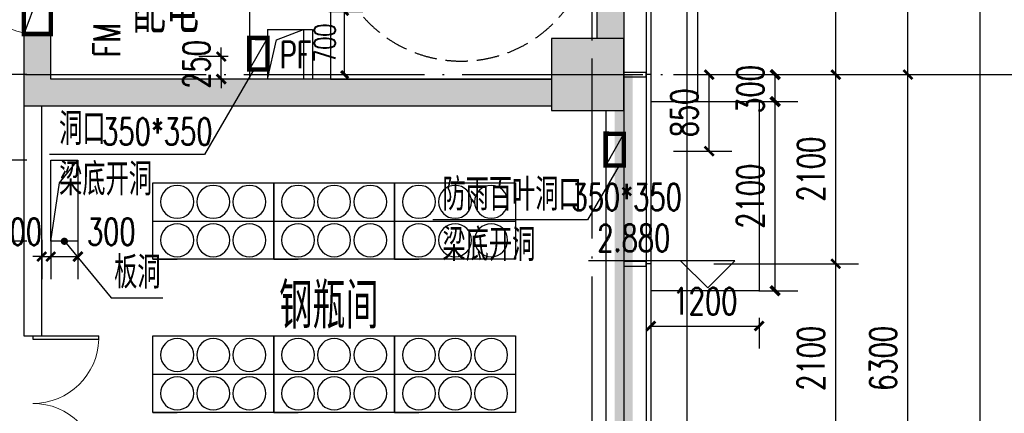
# Model space of a CAD drawing. Extents: x 797781 to 1255204, y 21234 to 1024248.
# Tile 269 of 656: x 982563 to 993476, y 274762 to 279132. Entities that reach past the tile are written whole.
import ezdxf

# ---------------------------------------------------------------- set-up
doc = ezdxf.new("R2010")
doc.units = 0
doc.header["$LTSCALE"] = 1000
doc.header["$MEASUREMENT"] = 0
for name, pattern in [('230303生产综合楼-平面图_t8$0$DASH', [0.35, 0.25, -0.1]), ('230303生产综合楼-平面图_t8$0$DOTE', [2.42, 2, -0.2, 0.02, -0.2]), ('__DASH', [0.35, 0.25, -0.1])]:
    doc.linetypes.add(name, pattern=pattern)
for name, color, linetype in [('230303生产综合楼-平面图_t8$0$3T_WOOD', 21, 'Continuous'), ('230303生产综合楼-平面图_t8$0$AXIS', 3, 'Continuous'), ('230303生产综合楼-平面图_t8$0$A气体灭火瓶组', 4, 'Continuous'), ('230303生产综合楼-平面图_t8$0$COLUMN', 40, 'Continuous'), ('230303生产综合楼-平面图_t8$0$CURTWALL', 4, 'Continuous'), ('230303生产综合楼-平面图_t8$0$DIM_ELEV', 3, 'Continuous'), ('230303生产综合楼-平面图_t8$0$DIM_LEAD', 3, 'Continuous'), ('230303生产综合楼-平面图_t8$0$DIM_SYMB', 3, 'Continuous'), ('230303生产综合楼-平面图_t8$0$DOOR_FIRE', 4, 'Continuous'), ('230303生产综合楼-平面图_t8$0$DOOR_FIRE_TEXT', 7, 'Continuous'), ('230303生产综合楼-平面图_t8$0$DOTE', 1, '230303生产综合楼-平面图_t8$0$DOTE'), ('230303生产综合楼-平面图_t8$0$H-楼板留洞', 6, 'Continuous'), ('230303生产综合楼-平面图_t8$0$PUB_DIM', 3, 'Continuous'), ('230303生产综合楼-平面图_t8$0$PUB_HATCH', 8, 'Continuous'), ('230303生产综合楼-平面图_t8$0$PUB_TEXT', 7, 'Continuous'), ('230303生产综合楼-平面图_t8$0$STAIR', 2, 'Continuous'), ('230303生产综合楼-平面图_t8$0$WALL', 40, 'Continuous'), ('230303生产综合楼-平面图_t8$0$条件', 7, 'Continuous'), ('230303生产综合楼-平面图_t8$0$板洞', 6, 'Continuous'), ('230303生产综合楼-平面图_t8$0$看线', 115, 'Continuous'), ('230303生产综合楼-平面图_t8$0$轮廓', 2, 'Continuous'), ('230303生产综合楼-平面图_t8$0$通风', 7, 'Continuous'), ('DOOR_FIRE', 4, 'Continuous'), ('PUB_DIM', 3, 'Continuous'), ('PUB_HATCH', 8, 'Continuous'), ('电气洞口', 6, 'Continuous')]:
    doc.layers.add(name, color=color, linetype=linetype)
doc.styles.add('230303生产综合楼-平面图_t8$0$_TCH_DIM', font='SIMPLEX', dxfattribs={"bigfont": 'GBCBIG'})
doc.styles.add('230303生产综合楼-平面图_T8$0$_TCH_DIM_T3', font='SIMPLEX', dxfattribs={"width": 0.705882, "bigfont": 'GBCBIG'})
doc.styles.add('230303生产综合楼-平面图_t8$0$_TCH_WINDOW', font='SIMPLEX', dxfattribs={"height": 3.5, "bigfont": 'GBCBIG'})
doc.styles.add('_TCH_DIM_T3', font='SIMPLEX', dxfattribs={"width": 0.705882, "bigfont": 'GBCBIG'})
doc.dimstyles.new('230303生产综合楼-平面图_T8$0$_TCH_ARCH&&100', dxfattribs={"dimtxt": 297.5, "dimasz": 100, "dimexe": 250, "dimexo": 300, "dimgap": 126.25, "dimtad": 1, "dimdec": 0, "dimzin": 0, "dimdsep": 46, "dimtxsty": '230303生产综合楼-平面图_T8$0$_TCH_DIM_T3', "dimblk": '230303生产综合楼-平面图_t8$0$_ArchTick', "dimcen": 0.09, "dimclrt": 7, "dimazin": 2, "dimtfac": 1, "dimtdec": 0, "dimtix": 1, "dimtmove": 2, "dimatfit": 3, "dimfxl": 1, "dimtolj": 1, "dimtzin": 0, "dimarcsym": 0})
doc.dimstyles.new('_TCH_ARCH&&100', dxfattribs={"dimtxt": 297.5, "dimasz": 100, "dimexe": 250, "dimexo": 300, "dimgap": 126.25, "dimtad": 1, "dimdec": 0, "dimzin": 0, "dimdsep": 46, "dimtxsty": '_TCH_DIM_T3', "dimblk": 'ARCHTICK', "dimcen": 0.09, "dimclrt": 7, "dimazin": 2, "dimtfac": 1, "dimtdec": 0, "dimtix": 1, "dimtmove": 2, "dimatfit": 3, "dimfxl": 1, "dimtolj": 1, "dimtzin": 0, "dimarcsym": 0})
doc.dimstyles.new('_TCH_ARCH&&80', dxfattribs={"dimtxt": 238, "dimasz": 80, "dimexe": 200, "dimexo": 240, "dimgap": 101, "dimtad": 1, "dimdec": 0, "dimzin": 0, "dimdsep": 46, "dimtxsty": '_TCH_DIM_T3', "dimblk": 'ARCHTICK', "dimcen": 0.09, "dimclrt": 7, "dimazin": 2, "dimtfac": 1, "dimtdec": 0, "dimtix": 1, "dimtmove": 2, "dimatfit": 3, "dimfxl": 1, "dimtolj": 1, "dimtzin": 0, "dimarcsym": 0})

# ---------------------------------------------------------------- blocks, each defined once
blk = doc.blocks.new('AQ2')
at = {"color": 6, "linetype": '__DASH', "ltscale": 4, "const_width": 200}
blk.add_lwpolyline([(1125985, 272623), (1125985, 263323), (1058451, 263323), (1032885, 265974), (1032885, 272623)], dxfattribs=at)
blk = doc.blocks.new('230303生产综合楼-平面图_t8$0$气灭瓶组')
at = {"layer": '230303生产综合楼-平面图_t8$0$A气体灭火瓶组', "color": 0}
for p, q in [((1340, -425), (0, -425)), ((1340, -850), (1340, -425)), ((1340, -850), (1070, -850))]:
    blk.add_line(p, q, dxfattribs=at)
blk.add_lwpolyline([(1340, 0), (0, 0), (0, -850), (1340, -850)], close=True, dxfattribs=at)
for centre in [(270, -212), (670, -212), (1070, -212), (270, -638), (670, -638), (1070, -638)]:
    blk.add_circle(centre, 183, dxfattribs=at)
blk = doc.blocks.new('_ArchTick')
at = {"color": 0, "linetype": 'ByBlock', "const_width": 0.4}
blk.add_lwpolyline([(-0.5, -0.5), (0.5, 0.5)], dxfattribs=at)
blk = doc.blocks.new('*D6700')
at = {"layer": 'Defpoints', "color": 0, "transparency": 16777216}
for p in [(818003, 276184), (818419, 276184), (818003, 275484)]:
    blk.add_point(p, dxfattribs=at)
at = {"layer": 'PUB_DIM', "color": 0, "lineweight": -2, "transparency": 16777216}
for p, q in [((818243, 276184), (818619, 276184)), ((818419, 275484), (818419, 276184)), ((818243, 275484), (818619, 275484))]:
    blk.add_line(p, q, dxfattribs=at)
at = {"layer": 'PUB_DIM', "color": 0, "lineweight": -2, "transparency": 16777216, "xscale": 80, "yscale": 80, "zscale": 80}
for p, rotation in [((818419, 276184), 90), ((818419, 275484), 270)]:
    blk.add_blockref('_ArchTick', p, dxfattribs=dict(at, rotation=rotation))
at = {"layer": 'PUB_DIM', "color": 7, "transparency": 16777216, "insert": (818199, 275834), "char_height": 238, "attachment_point": 5, "rotation": 90, "style": '_TCH_DIM_T3'}
blk.add_mtext('\\A1;700', dxfattribs=at)
blk = doc.blocks.new('*D6705')
at = {"layer": 'Defpoints', "color": 0, "transparency": 16777216}
for p in [(814465, 276334), (815163, 276334), (815163, 275484)]:
    blk.add_point(p, dxfattribs=at)
at = {"layer": 'PUB_DIM', "color": 0, "lineweight": -2, "transparency": 16777216}
for p, q in [((814863, 276334), (814215, 276334)), ((814465, 275484), (814465, 276334)), ((814863, 275484), (814215, 275484))]:
    blk.add_line(p, q, dxfattribs=at)
at = {"layer": 'PUB_DIM', "color": 0, "lineweight": -2, "transparency": 16777216, "xscale": 100, "yscale": 100, "zscale": 100}
for p, rotation in [((814465, 276334), 90), ((814465, 275484), 270)]:
    blk.add_blockref('_ArchTick', p, dxfattribs=dict(at, rotation=rotation))
at = {"layer": 'PUB_DIM', "color": 7, "transparency": 16777216, "insert": (814190, 275909), "char_height": 297.5, "attachment_point": 5, "rotation": 90, "style": '_TCH_DIM_T3'}
blk.add_mtext('\\A1;850', dxfattribs=at)
blk = doc.blocks.new('230303生产综合楼-平面图_t8$0$_ArchTick')
at = {"color": 0, "linetype": 'ByBlock', "const_width": 0.3}
blk.add_lwpolyline([(-0.5, -0.5), (0.5, 0.5)], dxfattribs=at)
blk = doc.blocks.new('*D6440')
at = {"layer": '230303生产综合楼-平面图_t8$0$PUB_DIM', "color": 0, "lineweight": -2, "transparency": 16777216}
for p, q in [((598963, 80344), (599609, 80344)), ((599359, 79494), (599359, 80344)), ((598963, 79494), (599609, 79494))]:
    blk.add_line(p, q, dxfattribs=at)
at = {"layer": 'Defpoints', "color": 0, "transparency": 16777216}
for p in [(598663, 80344), (599359, 80344), (598663, 79494)]:
    blk.add_point(p, dxfattribs=at)
at = {"layer": '230303生产综合楼-平面图_t8$0$PUB_DIM', "color": 0, "lineweight": -2, "transparency": 16777216, "xscale": 100, "yscale": 100, "zscale": 100}
for p, rotation in [((599359, 80344), 90), ((599359, 79494), 270)]:
    blk.add_blockref('230303生产综合楼-平面图_t8$0$_ArchTick', p, dxfattribs=dict(at, rotation=rotation))
at = {"layer": '230303生产综合楼-平面图_t8$0$PUB_DIM', "color": 7, "transparency": 16777216, "insert": (599084, 79919), "char_height": 297.5, "attachment_point": 5, "rotation": 90, "style": '230303生产综合楼-平面图_T8$0$_TCH_DIM_T3'}
blk.add_mtext('\\A1;850', dxfattribs=at)
blk = doc.blocks.new('*D6441')
at = {"layer": '230303生产综合楼-平面图_t8$0$PUB_DIM', "color": 0, "lineweight": -2, "transparency": 16777216}
for p, q in [((594026, 80544), (593701, 80544)), ((593951, 80544), (593951, 80644)), ((593951, 80294), (593951, 80544)), ((594026, 80294), (593701, 80294)), ((593951, 80294), (593951, 80194))]:
    blk.add_line(p, q, dxfattribs=at)
at = {"layer": 'Defpoints', "color": 0, "transparency": 16777216}
for p in [(593951, 80544), (594326, 80544), (594326, 80294)]:
    blk.add_point(p, dxfattribs=at)
at = {"layer": '230303生产综合楼-平面图_t8$0$PUB_DIM', "color": 0, "lineweight": -2, "transparency": 16777216, "xscale": 100, "yscale": 100, "zscale": 100}
for p, rotation in [((593951, 80544), 270), ((593951, 80294), 90)]:
    blk.add_blockref('230303生产综合楼-平面图_t8$0$_ArchTick', p, dxfattribs=dict(at, rotation=rotation))
at = {"layer": '230303生产综合楼-平面图_t8$0$PUB_DIM', "color": 7, "transparency": 16777216, "insert": (593676, 80457), "char_height": 297.5, "attachment_point": 5, "rotation": 90, "style": '230303生产综合楼-平面图_T8$0$_TCH_DIM_T3'}
blk.add_mtext('\\A1;250', dxfattribs=at)
blk = doc.blocks.new('*D6297')
at = {"layer": '230303生产综合楼-平面图_t8$0$PUB_DIM', "color": 0, "lineweight": -2, "transparency": 16777216}
for p, q in [((1145640, 88724), (1144949, 88724)), ((1145199, 87824), (1145199, 88724)), ((1145640, 87824), (1144949, 87824))]:
    blk.add_line(p, q, dxfattribs=at)
at = {"layer": 'Defpoints', "color": 0, "transparency": 16777216}
for p in [(1145199, 88724), (1145940, 88724), (1145940, 87824)]:
    blk.add_point(p, dxfattribs=at)
at = {"layer": '230303生产综合楼-平面图_t8$0$PUB_DIM', "color": 0, "lineweight": -2, "transparency": 16777216, "xscale": 100, "yscale": 100, "zscale": 100}
for p, rotation in [((1145199, 88724), 90), ((1145199, 87824), 270)]:
    blk.add_blockref('230303生产综合楼-平面图_t8$0$_ArchTick', p, dxfattribs=dict(at, rotation=rotation))
at = {"layer": '230303生产综合楼-平面图_t8$0$PUB_DIM', "color": 7, "transparency": 16777216, "insert": (1144924, 88274), "char_height": 297.5, "attachment_point": 5, "rotation": 90, "style": '230303生产综合楼-平面图_T8$0$_TCH_DIM_T3'}
blk.add_mtext('\\A1;900', dxfattribs=at)
blk = doc.blocks.new('*D6298')
at = {"layer": '230303生产综合楼-平面图_t8$0$PUB_DIM', "color": 0, "lineweight": -2, "transparency": 16777216}
for p, q in [((1145640, 89674), (1144949, 89674)), ((1145199, 88724), (1145199, 89674)), ((1145640, 88724), (1144949, 88724))]:
    blk.add_line(p, q, dxfattribs=at)
at = {"layer": 'Defpoints', "color": 0, "transparency": 16777216}
for p in [(1145199, 89674), (1145940, 89674), (1145940, 88724)]:
    blk.add_point(p, dxfattribs=at)
at = {"layer": '230303生产综合楼-平面图_t8$0$PUB_DIM', "color": 0, "lineweight": -2, "transparency": 16777216, "xscale": 100, "yscale": 100, "zscale": 100}
for p, rotation in [((1145199, 89674), 90), ((1145199, 88724), 270)]:
    blk.add_blockref('230303生产综合楼-平面图_t8$0$_ArchTick', p, dxfattribs=dict(at, rotation=rotation))
at = {"layer": '230303生产综合楼-平面图_t8$0$PUB_DIM', "color": 7, "transparency": 16777216, "insert": (1144924, 89199), "char_height": 297.5, "attachment_point": 5, "rotation": 90, "style": '230303生产综合楼-平面图_T8$0$_TCH_DIM_T3'}
blk.add_mtext('\\A1;950', dxfattribs=at)
blk = doc.blocks.new('*D6299')
at = {"layer": '230303生产综合楼-平面图_t8$0$PUB_DIM', "color": 0, "lineweight": -2, "transparency": 16777216}
for p, q in [((1145907, 87842), (1145907, 87405)), ((1146207, 87842), (1146207, 87405)), ((1145907, 87655), (1146207, 87655))]:
    blk.add_line(p, q, dxfattribs=at)
at = {"layer": 'Defpoints', "color": 0, "transparency": 16777216}
for p in [(1145907, 88142), (1146207, 88142), (1146207, 87655)]:
    blk.add_point(p, dxfattribs=at)
at = {"layer": '230303生产综合楼-平面图_t8$0$PUB_DIM', "color": 0, "lineweight": -2, "transparency": 16777216, "xscale": 100, "yscale": 100, "zscale": 100, "rotation": 180}
blk.add_blockref('230303生产综合楼-平面图_t8$0$_ArchTick', (1145907, 87655), dxfattribs=at)
at = {"layer": '230303生产综合楼-平面图_t8$0$PUB_DIM', "color": 0, "lineweight": -2, "transparency": 16777216, "xscale": 100, "yscale": 100, "zscale": 100}
blk.add_blockref('230303生产综合楼-平面图_t8$0$_ArchTick', (1146207, 87655), dxfattribs=at)
at = {"layer": '230303生产综合楼-平面图_t8$0$PUB_DIM', "color": 7, "transparency": 16777216, "insert": (1146577, 87930), "char_height": 297.5, "attachment_point": 5, "style": '230303生产综合楼-平面图_T8$0$_TCH_DIM_T3'}
blk.add_mtext('\\A1;300', dxfattribs=at)
blk = doc.blocks.new('*D6300')
at = {"layer": '230303生产综合楼-平面图_t8$0$PUB_DIM', "color": 0, "lineweight": -2, "transparency": 16777216}
for p, q in [((1145807, 87842), (1145807, 87405)), ((1145907, 87842), (1145907, 87405)), ((1145807, 87655), (1145707, 87655)), ((1145807, 87655), (1145907, 87655)), ((1145907, 87655), (1146007, 87655))]:
    blk.add_line(p, q, dxfattribs=at)
at = {"layer": 'Defpoints', "color": 0, "transparency": 16777216}
for p in [(1145807, 88142), (1145907, 88142), (1145907, 87655)]:
    blk.add_point(p, dxfattribs=at)
at = {"layer": '230303生产综合楼-平面图_t8$0$PUB_DIM', "color": 0, "lineweight": -2, "transparency": 16777216, "xscale": 100, "yscale": 100, "zscale": 100}
blk.add_blockref('230303生产综合楼-平面图_t8$0$_ArchTick', (1145807, 87655), dxfattribs=at)
at = {"layer": '230303生产综合楼-平面图_t8$0$PUB_DIM', "color": 0, "lineweight": -2, "transparency": 16777216, "xscale": 100, "yscale": 100, "zscale": 100, "rotation": 180}
blk.add_blockref('230303生产综合楼-平面图_t8$0$_ArchTick', (1145907, 87655), dxfattribs=at)
at = {"layer": '230303生产综合楼-平面图_t8$0$PUB_DIM', "color": 7, "transparency": 16777216, "insert": (1145540, 87930), "char_height": 297.5, "attachment_point": 5, "style": '230303生产综合楼-平面图_T8$0$_TCH_DIM_T3'}
blk.add_mtext('\\A1;100', dxfattribs=at)
blk = doc.blocks.new('230303生产综合楼-平面图_t8$0$2WLGJ')
at = {"layer": '230303生产综合楼-平面图_t8$0$3T_WOOD'}
for points in [[(1116735, 78371), (1116735, 78321), (1116985, 78321), (1116985, 78371)], [(1116735, 76271), (1116735, 76221), (1116985, 76221), (1116985, 76271)]]:
    blk.add_lwpolyline(points, close=True, dxfattribs=at)
for points in [[(1117035, 78346), (1116985, 78346)], [(1117035, 76246), (1116985, 76246)]]:
    blk.add_lwpolyline(points, dxfattribs=at)
blk = doc.blocks.new('*D2646')
at = {"layer": '230303生产综合楼-平面图_t8$0$PUB_DIM', "color": 0, "lineweight": -2, "transparency": 16777216}
for p, q in [((989558, 275822), (989558, 275481)), ((990758, 275822), (990758, 275481)), ((989558, 275731), (990758, 275731))]:
    blk.add_line(p, q, dxfattribs=at)
at = {"layer": 'Defpoints', "color": 0, "transparency": 16777216}
for p in [(989558, 276122), (990758, 276122), (990758, 275731)]:
    blk.add_point(p, dxfattribs=at)
at = {"layer": '230303生产综合楼-平面图_t8$0$PUB_DIM', "color": 0, "lineweight": -2, "transparency": 16777216, "xscale": 100, "yscale": 100, "zscale": 100, "rotation": 180}
blk.add_blockref('230303生产综合楼-平面图_t8$0$_ArchTick', (989558, 275731), dxfattribs=at)
at = {"layer": '230303生产综合楼-平面图_t8$0$PUB_DIM', "color": 0, "lineweight": -2, "transparency": 16777216, "xscale": 100, "yscale": 100, "zscale": 100}
blk.add_blockref('230303生产综合楼-平面图_t8$0$_ArchTick', (990758, 275731), dxfattribs=at)
at = {"layer": '230303生产综合楼-平面图_t8$0$PUB_DIM', "color": 7, "transparency": 16777216, "insert": (990158, 276006), "char_height": 297.5, "attachment_point": 5, "style": '230303生产综合楼-平面图_T8$0$_TCH_DIM_T3'}
blk.add_mtext('\\A1;1200', dxfattribs=at)
blk = doc.blocks.new('*D2647')
at = {"layer": 'Defpoints', "color": 0, "transparency": 16777216}
for p in [(990455, 278222), (990936, 278222), (990455, 276122)]:
    blk.add_point(p, dxfattribs=at)
at = {"layer": 'PUB_DIM', "color": 0, "lineweight": -2, "transparency": 16777216}
for p, q in [((990755, 278222), (991186, 278222)), ((990936, 276122), (990936, 278222)), ((990755, 276122), (991186, 276122))]:
    blk.add_line(p, q, dxfattribs=at)
at = {"layer": 'PUB_DIM', "color": 0, "lineweight": -2, "transparency": 16777216, "xscale": 100, "yscale": 100, "zscale": 100}
for p, rotation in [((990936, 278222), 90), ((990936, 276122), 270)]:
    blk.add_blockref('_ArchTick', p, dxfattribs=dict(at, rotation=rotation))
at = {"layer": 'PUB_DIM', "color": 7, "transparency": 16777216, "insert": (990661, 277172), "char_height": 297.5, "attachment_point": 5, "rotation": 90, "style": '_TCH_DIM_T3'}
blk.add_mtext('\\A1;2100', dxfattribs=at)
blk = doc.blocks.new('*D2648')
at = {"layer": 'Defpoints', "color": 0, "transparency": 16777216}
for p in [(990455, 278522), (990936, 278522), (990455, 278222)]:
    blk.add_point(p, dxfattribs=at)
at = {"layer": 'PUB_DIM', "color": 0, "lineweight": -2, "transparency": 16777216}
for p, q in [((990755, 278522), (991186, 278522)), ((990936, 278222), (990936, 278522)), ((990755, 278222), (991186, 278222))]:
    blk.add_line(p, q, dxfattribs=at)
at = {"layer": 'PUB_DIM', "color": 0, "lineweight": -2, "transparency": 16777216, "xscale": 100, "yscale": 100, "zscale": 100}
for p, rotation in [((990936, 278522), 90), ((990936, 278222), 270)]:
    blk.add_blockref('_ArchTick', p, dxfattribs=dict(at, rotation=rotation))
at = {"layer": 'PUB_DIM', "color": 7, "transparency": 16777216, "insert": (990661, 278358), "char_height": 297.5, "attachment_point": 5, "rotation": 90, "style": '_TCH_DIM_T3'}
blk.add_mtext('\\A1;300', dxfattribs=at)
blk = doc.blocks.new('$DorLib2D$00000001')
for p, q in [((0.45, 0.975), (0.5, 0.975)), ((0.45, 0), (0.45, 0.975)), ((0.5, 0), (0.5, 0.975)), ((0.5, 0), (0.45, 0))]:
    blk.add_line(p, q)
at = {"lineweight": 13}
blk.add_arc((0.475, 0), 0.975, 91.4693, 180, dxfattribs=at)
blk = doc.blocks.new('*D5917')
at = {"layer": '230303生产综合楼-平面图_t8$0$AXIS', "color": 0, "lineweight": -2, "transparency": 16777216}
for p, q in [((990258, 276422), (991858, 276422)), ((991608, 274322), (991608, 276422)), ((990258, 274322), (991858, 274322))]:
    blk.add_line(p, q, dxfattribs=at)
at = {"layer": 'Defpoints', "color": 0, "transparency": 16777216}
for p in [(989958, 276422), (991608, 276422), (989958, 274322)]:
    blk.add_point(p, dxfattribs=at)
at = {"layer": '230303生产综合楼-平面图_t8$0$AXIS', "color": 0, "lineweight": -2, "transparency": 16777216, "xscale": 100, "yscale": 100, "zscale": 100}
for p, rotation in [((991608, 276422), 90), ((991608, 274322), 270)]:
    blk.add_blockref('230303生产综合楼-平面图_t8$0$_ArchTick', p, dxfattribs=dict(at, rotation=rotation))
at = {"layer": '230303生产综合楼-平面图_t8$0$AXIS', "color": 7, "transparency": 16777216, "insert": (991333, 275372), "char_height": 297.5, "attachment_point": 5, "rotation": 90, "style": '230303生产综合楼-平面图_T8$0$_TCH_DIM_T3'}
blk.add_mtext('\\A1;2100', dxfattribs=at)
blk = doc.blocks.new('*D5918')
at = {"layer": '230303生产综合楼-平面图_t8$0$AXIS', "color": 0, "lineweight": -2, "transparency": 16777216}
for p, q in [((990258, 278522), (991858, 278522)), ((991608, 276422), (991608, 278522)), ((990258, 276422), (991858, 276422))]:
    blk.add_line(p, q, dxfattribs=at)
at = {"layer": 'Defpoints', "color": 0, "transparency": 16777216}
for p in [(989958, 278522), (991608, 278522), (989958, 276422)]:
    blk.add_point(p, dxfattribs=at)
at = {"layer": '230303生产综合楼-平面图_t8$0$AXIS', "color": 0, "lineweight": -2, "transparency": 16777216, "xscale": 100, "yscale": 100, "zscale": 100}
for p, rotation in [((991608, 278522), 90), ((991608, 276422), 270)]:
    blk.add_blockref('230303生产综合楼-平面图_t8$0$_ArchTick', p, dxfattribs=dict(at, rotation=rotation))
at = {"layer": '230303生产综合楼-平面图_t8$0$AXIS', "color": 7, "transparency": 16777216, "insert": (991333, 277472), "char_height": 297.5, "attachment_point": 5, "rotation": 90, "style": '230303生产综合楼-平面图_T8$0$_TCH_DIM_T3'}
blk.add_mtext('\\A1;2100', dxfattribs=at)
blk = doc.blocks.new('*D5919')
at = {"layer": '230303生产综合楼-平面图_t8$0$AXIS', "color": 0, "lineweight": -2, "transparency": 16777216}
for p, q in [((990258, 280622), (991858, 280622)), ((991608, 278522), (991608, 280622)), ((990258, 278522), (991858, 278522))]:
    blk.add_line(p, q, dxfattribs=at)
at = {"layer": 'Defpoints', "color": 0, "transparency": 16777216}
for p in [(989958, 280622), (991608, 280622), (989958, 278522)]:
    blk.add_point(p, dxfattribs=at)
at = {"layer": '230303生产综合楼-平面图_t8$0$AXIS', "color": 0, "lineweight": -2, "transparency": 16777216, "xscale": 100, "yscale": 100, "zscale": 100}
for p, rotation in [((991608, 280622), 90), ((991608, 278522), 270)]:
    blk.add_blockref('230303生产综合楼-平面图_t8$0$_ArchTick', p, dxfattribs=dict(at, rotation=rotation))
at = {"layer": '230303生产综合楼-平面图_t8$0$AXIS', "color": 7, "transparency": 16777216, "insert": (991333, 279572), "char_height": 297.5, "attachment_point": 5, "rotation": 90, "style": '230303生产综合楼-平面图_T8$0$_TCH_DIM_T3'}
blk.add_mtext('\\A1;2100', dxfattribs=at)
blk = doc.blocks.new('*D6202')
at = {"layer": '230303生产综合楼-平面图_t8$0$AXIS', "color": 0, "lineweight": -2, "transparency": 16777216}
for p, q in [((990208, 278522), (992658, 278522)), ((992408, 272222), (992408, 278522)), ((990208, 272222), (992658, 272222))]:
    blk.add_line(p, q, dxfattribs=at)
at = {"layer": 'Defpoints', "color": 0, "transparency": 16777216}
for p in [(989908, 278522), (992408, 278522), (989908, 272222)]:
    blk.add_point(p, dxfattribs=at)
at = {"layer": '230303生产综合楼-平面图_t8$0$AXIS', "color": 0, "lineweight": -2, "transparency": 16777216, "xscale": 100, "yscale": 100, "zscale": 100}
for p, rotation in [((992408, 278522), 90), ((992408, 272222), 270)]:
    blk.add_blockref('230303生产综合楼-平面图_t8$0$_ArchTick', p, dxfattribs=dict(at, rotation=rotation))
at = {"layer": '230303生产综合楼-平面图_t8$0$AXIS', "color": 7, "transparency": 16777216, "insert": (992133, 275372), "char_height": 297.5, "attachment_point": 5, "rotation": 90, "style": '230303生产综合楼-平面图_T8$0$_TCH_DIM_T3'}
blk.add_mtext('\\A1;6300', dxfattribs=at)
blk = doc.blocks.new('*D6203')
at = {"layer": '230303生产综合楼-平面图_t8$0$AXIS', "color": 0, "lineweight": -2, "transparency": 16777216}
for p, q in [((990208, 286922), (992658, 286922)), ((992408, 278522), (992408, 286922)), ((990208, 278522), (992658, 278522))]:
    blk.add_line(p, q, dxfattribs=at)
at = {"layer": 'Defpoints', "color": 0, "transparency": 16777216}
for p in [(989908, 286922), (992408, 286922), (989908, 278522)]:
    blk.add_point(p, dxfattribs=at)
at = {"layer": '230303生产综合楼-平面图_t8$0$AXIS', "color": 0, "lineweight": -2, "transparency": 16777216, "xscale": 100, "yscale": 100, "zscale": 100}
for p, rotation in [((992408, 286922), 90), ((992408, 278522), 270)]:
    blk.add_blockref('230303生产综合楼-平面图_t8$0$_ArchTick', p, dxfattribs=dict(at, rotation=rotation))
at = {"layer": '230303生产综合楼-平面图_t8$0$AXIS', "color": 7, "transparency": 16777216, "insert": (992133, 282722), "char_height": 297.5, "attachment_point": 5, "rotation": 90, "style": '230303生产综合楼-平面图_T8$0$_TCH_DIM_T3'}
blk.add_mtext('\\A1;8400', dxfattribs=at)
blk = doc.blocks.new('*D6206')
at = {"layer": '230303生产综合楼-平面图_t8$0$AXIS', "color": 0, "lineweight": -2, "transparency": 16777216}
for p, q in [((990258, 295942), (993458, 295942)), ((993208, 268921), (993208, 295942)), ((990258, 268921), (993458, 268921))]:
    blk.add_line(p, q, dxfattribs=at)
at = {"layer": 'Defpoints', "color": 0, "transparency": 16777216}
for p in [(989958, 295942), (993208, 295942), (989958, 268921)]:
    blk.add_point(p, dxfattribs=at)
at = {"layer": '230303生产综合楼-平面图_t8$0$AXIS', "color": 0, "lineweight": -2, "transparency": 16777216, "xscale": 100, "yscale": 100, "zscale": 100}
for p, rotation in [((993208, 295942), 90), ((993208, 268921), 270)]:
    blk.add_blockref('230303生产综合楼-平面图_t8$0$_ArchTick', p, dxfattribs=dict(at, rotation=rotation))
at = {"layer": '230303生产综合楼-平面图_t8$0$AXIS', "color": 7, "transparency": 16777216, "insert": (992933, 282432), "char_height": 297.5, "attachment_point": 5, "rotation": 90, "style": '230303生产综合楼-平面图_T8$0$_TCH_DIM_T3'}
blk.add_mtext('\\A1;27020', dxfattribs=at)
blk = doc.blocks.new('230303生产综合楼-平面图_t8$0$$DorLib2D$00000002')
for p, q in [((-0.5, 0), (-0.5, 0.4875)), ((-0.475, 0.4875), (-0.5, 0.4875)), ((-0.475, 0), (-0.475, 0.4875)), ((0.475, 0), (0.475, 0.4875)), ((0.475, 0.4875), (0.5, 0.4875)), ((0.5, 0), (0.5, 0.4875)), ((-0.5, 0), (-0.475, 0)), ((0.5, 0), (0.475, 0))]:
    blk.add_line(p, q)
at = {"lineweight": 13}
for centre, start, end in [((-0.4875, 0), 0, 88.53072), ((0.4875, 0), 91.46928, 180)]:
    blk.add_arc(centre, 0.4875, start, end, dxfattribs=at)
blk = doc.blocks.new('_FZH')
blk.add_lwpolyline([(-0.5, -0.5), (0.5, -0.5), (0.5, 0.5), (-0.5, 0.5)], close=True)
at = {"layer": 'PUB_HATCH'}
blk.add_solid([(-0.5, -0.5), (0.5, -0.5), (-0.5, 0.5), (0.5, 0.5)], dxfattribs=at)
blk = doc.blocks.new('2FQD')
at = {"layer": '电气洞口', "color": 6, "lineweight": -2}
blk.add_line((815162.5, 276734.4), (814862.5, 275934.4), dxfattribs=at)
at = {"layer": '电气洞口', "color": 6, "lineweight": -2, "const_width": 50}
blk.add_lwpolyline([(814862.5, 275934.4), (815162.5, 275934.4), (815162.5, 276734.4), (814862.5, 276734.4)], close=True, dxfattribs=at)
at = {"layer": 'PUB_DIM'}
for p1, p2, distance, dimstyle, picture, middle in [((815162.5, 275484.5), (815162.5, 276334.4), 697.6, '_TCH_ARCH&&100', '*D6705', (814189.9, 275909.5)), ((818002.5, 275484.5), (818002.5, 276184.5), -416.2, '_TCH_ARCH&&80', '*D6700', (818198.7, 275834.5))]:
    dim = blk.add_aligned_dim(p1=p1, p2=p2, distance=distance, dimstyle=dimstyle, dxfattribs=at)
    dim.commit()
    dim.dimension.update_dxf_attribs({"geometry": picture, "text_midpoint": middle})
blk = doc.blocks.new('230303生产综合楼-平面图_t8$0$2FNTD')
at = {"layer": '230303生产综合楼-平面图_t8$0$DIM_LEAD'}
for p, q in [((594313.8, 80399.8), (593763.8, 79457.8)), ((593763.8, 79457.8), (592049.2, 79457.8)), ((598362.6, 79335.8), (598012.2, 78730.5)), ((598012.2, 78730.5), (596297.5, 78730.5))]:
    blk.add_line(p, q, dxfattribs=at)
at = {"layer": '230303生产综合楼-平面图_t8$0$条件', "color": 1, "elevation": 3050}
for points in [[(594262.5, 80399.8), (594463.8, 80749.8)], [(598212.6, 79335.8), (598412.6, 79685.8)]]:
    blk.add_lwpolyline(points, dxfattribs=at)
at = {"layer": '230303生产综合楼-平面图_t8$0$通风', "color": 1, "const_width": 50, "elevation": 3050}
for points in [[(594463.8, 80749.8), (594463.8, 80399.8), (594262.5, 80399.8), (594262.5, 80751.7), (594463.8, 80749.8)], [(598412.6, 79685.8), (598412.6, 79335.8), (598212.6, 79335.8), (598212.6, 79687.7), (598412.6, 79685.8)]]:
    blk.add_lwpolyline(points, dxfattribs=at)
at = {"layer": '230303生产综合楼-平面图_t8$0$PUB_TEXT', "style": '230303生产综合楼-平面图_t8$0$_TCH_DIM'}
for s, p in [('洞口', (592154.2, 79562.8)), ('梁底开洞', (592154.2, 79002.8)), ('防雨百叶洞口', (596402.5, 78835.5)), ('梁底开洞', (596402.5, 78275.5))]:
    blk.add_text(s, height=357.45, dxfattribs=at).set_placement(p)
at = {"layer": '230303生产综合楼-平面图_t8$0$PUB_TEXT', "style": '230303生产综合楼-平面图_t8$0$_TCH_DIM', "width": 0.705882}
for p in [(592630.8, 79562.8), (597832.3, 78835.5)]:
    blk.add_text('350*350', height=297.5, dxfattribs=at).set_placement(p)
at = {"layer": '230303生产综合楼-平面图_t8$0$PUB_DIM'}
dim = blk.add_linear_dim(base=(593950.7, 80543.8), p1=(594326, 80293.7), p2=(594326, 80543.8), angle=90, dimstyle='230303生产综合楼-平面图_T8$0$_TCH_ARCH&&100', dxfattribs=at)
dim.commit()
dim.dimension.update_dxf_attribs({"geometry": '*D6441', "text_midpoint": (593675.7, 80456.8), "dimtype": 161})
dim = blk.add_aligned_dim(p1=(598662.6, 79493.8), p2=(598662.6, 80343.7), distance=-696.9, dimstyle='230303生产综合楼-平面图_T8$0$_TCH_ARCH&&100', dxfattribs=at)
dim.commit()
dim.dimension.update_dxf_attribs({"geometry": '*D6440', "text_midpoint": (599084.5, 79918.7)})
blk = doc.blocks.new('230303生产综合楼-平面图_t8$0$2-XHS')
for points in [[(1146207.4, 87824.2), (1145907.4, 87824.2), (1145907.4, 88724.2), (1146207.4, 88724.2), (1146207.4, 87824.2)], [(1145907.4, 87824.2), (1146004.6, 88473.2), (1146207.4, 88724.2)]]:
    blk.add_lwpolyline(points)
at = {"layer": '230303生产综合楼-平面图_t8$0$DIM_LEAD'}
for p, q in [((1146057.4, 87824.2), (1146576.7, 87195.3)), ((1146576.7, 87195.3), (1147149.2, 87195.3))]:
    blk.add_line(p, q, dxfattribs=at)
at = {"layer": '230303生产综合楼-平面图_t8$0$DIM_LEAD', "const_width": 40}
blk.add_lwpolyline([(1146044.7, 87839.7, 1), (1146070.2, 87808.8, 1)], format="xyb", close=True, dxfattribs=at)
at = {"layer": '230303生产综合楼-平面图_t8$0$PUB_TEXT', "style": '230303生产综合楼-平面图_t8$0$_TCH_DIM'}
blk.add_text('板洞', height=357.45, dxfattribs=at).set_placement((1146608.5, 87300.3))
at = {"layer": '230303生产综合楼-平面图_t8$0$PUB_DIM'}
for p1, p2, picture, middle in [((1145940.1, 88724.2), (1145940.1, 89674.2), '*D6298', (1144924, 89199.2)), ((1145940.1, 87824.2), (1145940.1, 88724.2), '*D6297', (1144924, 88274.2))]:
    dim = blk.add_aligned_dim(p1=p1, p2=p2, distance=741.1, dimstyle='230303生产综合楼-平面图_T8$0$_TCH_ARCH&&100', dxfattribs=at)
    dim.commit()
    dim.dimension.update_dxf_attribs({"geometry": picture, "text_midpoint": middle})
for base, p1, p2, picture, middle in [((1145907.4, 87654.6), (1145807.4, 88142.3), (1145907.4, 88142.3), '*D6300', (1145539.9, 87929.6)), ((1146207.4, 87654.6), (1145907.4, 88142.3), (1146207.4, 88142.3), '*D6299', (1146577.4, 87929.6))]:
    dim = blk.add_linear_dim(base=base, p1=p1, p2=p2, angle=0, dimstyle='230303生产综合楼-平面图_T8$0$_TCH_ARCH&&100', dxfattribs=at)
    dim.commit()
    dim.dimension.update_dxf_attribs({"geometry": picture, "text_midpoint": middle, "dimtype": 161})

msp = doc.modelspace()

# ---------------------------------------------------------------- hatches: boundary and pattern name
at = {"layer": '230303生产综合楼-平面图_t8$0$PUB_HATCH'}
for points in [[(988958, 278921.6), (989258, 278921.6), (989258, 278771.6), (989258, 282321.6), (988958, 282321.6)], [(982908, 278471.6), (982908, 278971.5), (982608, 278971.5), (982608, 278171.6)], [(985208, 278171.6), (985208, 278471.6), (982908, 278471.6), (982608, 278171.6)], [(985908, 278171.6), (985908, 278471.6), (985208, 278471.6), (985208, 278171.6)], [(988458, 278171.6), (988458, 278471.6), (985908, 278471.6), (985908, 278171.6)]]:
    msp.add_hatch(color=256, dxfattribs=at).paths.add_polyline_path(points)

# ---------------------------------------------------------------- linework, layer by layer
at = {"layer": '230303生产综合楼-平面图_t8$0$AXIS'}
msp.add_line((989908, 278521.6), (993908, 278521.6), dxfattribs=at)
msp.add_line((989908, 278521.6), (993908, 278521.6), dxfattribs=at)
at = {"layer": '230303生产综合楼-平面图_t8$0$CURTWALL'}
for points in [[(895858, 298621.6), (963708, 298621.6), (989558, 295941.7), (989558, 268921.6), (921708, 268921.6), (895858, 271601.4)], [(895908, 298571.6), (963705.4, 298571.6), (989508, 295896.6), (989508, 268971.6), (921710.6, 268971.6), (895908, 271646.5)], [(896158, 298321.6), (963692.5, 298321.6), (989258, 295671.2), (989258, 269221.6), (921723.5, 269221.6), (896158, 271872)]]:
    msp.add_lwpolyline(points, close=True, dxfattribs=at)
at = {"layer": '230303生产综合楼-平面图_t8$0$DIM_ELEV'}
for p, q in [((990488, 276454.7), (988868, 276454.7)), ((990188, 276154.7), (989888, 276454.7)), ((990188, 276154.7), (990488, 276454.7))]:
    msp.add_line(p, q, dxfattribs=at)
at = {"layer": '230303生产综合楼-平面图_t8$0$DIM_SYMB'}
msp.add_lwpolyline([(992196.6, 280515.6), (990075.9, 280515.6), (990075.9, 278221.6)], dxfattribs=at)
at = {"layer": '230303生产综合楼-平面图_t8$0$DOTE'}
for p, q in [((988908, 267021.6), (988908, 298621.6)), ((895508, 278521.6), (989908, 278521.6))]:
    msp.add_line(p, q, dxfattribs=at)
at = {"layer": '230303生产综合楼-平面图_t8$0$H-楼板留洞'}
msp.add_lwpolyline([(985708, 279021.6), (985708, 278471.6)], dxfattribs=at)
at = {"layer": '230303生产综合楼-平面图_t8$0$PUB_HATCH', "color": 8}
msp.add_lwpolyline([(989058, 278121.6), (989058, 269421.6), (983408, 269421.6)], dxfattribs=at)
at = {"layer": '230303生产综合楼-平面图_t8$0$STAIR'}
for p, q in [((986008, 280171.6), (986008, 278471.6)), ((988908, 278921.6), (988908, 280171.6)), ((986008, 278471.6), (988458, 278471.6))]:
    msp.add_line(p, q, dxfattribs=at)
msp.add_lwpolyline([(989558, 278221.6), (990758, 278221.6), (990758, 276121.6), (989558, 276121.6)], dxfattribs=at)
at = {"layer": '230303生产综合楼-平面图_t8$0$WALL'}
for p, q in [((988958, 282321.6), (988958, 278921.6)), ((989258, 282321.6), (989258, 278921.6)), ((986008, 280171.5), (986008, 279121.6)), ((985108, 279221.6), (985108, 278471.6)), ((986008, 279121.6), (986008, 278471.6)), ((982908, 278971.5), (982608, 278971.5)), ((982608, 278971.5), (982608, 278171.6)), ((982908, 278471.6), (982908, 278971.5)), ((985308, 279021.6), (985808, 279021.6)), ((985308, 279021.6), (985308, 278471.6)), ((985808, 279021.6), (985808, 278471.6)), ((985208, 278471.6), (982908, 278471.6)), ((985908, 278471.6), (985208, 278471.6)), ((988458, 278471.6), (985908, 278471.6)), ((985208, 278171.6), (982608, 278171.6)), ((982608, 278171.6), (982608, 275621.6)), ((982808, 275621.6), (982808, 278171.6)), ((985908, 278171.6), (985208, 278171.6)), ((988458, 278171.6), (985908, 278171.6)), ((982608, 275621.6), (982808, 275621.6))]:
    msp.add_line(p, q, dxfattribs=at)
at = {"layer": '230303生产综合楼-平面图_t8$0$板洞'}
msp.add_lwpolyline([(985308, 278471.6), (985409, 278906.9), (985708, 279021.6)], dxfattribs=at)
at = {"layer": '230303生产综合楼-平面图_t8$0$看线'}
msp.add_lwpolyline([(895458, 299021.6), (964094.7, 299021.6), (989958, 296301.8), (989958, 268521.6), (921321.3, 268521.6), (895458, 271241.3)], close=True, dxfattribs=at)
at = {"layer": '230303生产综合楼-平面图_t8$0$轮廓', "linetype": '230303生产综合楼-平面图_t8$0$DASH'}
msp.add_arc((987458, 280121.6), 1450, 180.00129, 359.99871, dxfattribs=at)
at = {"layer": 'DOOR_FIRE'}
for p, q in [((982608, 279771.5), (982608, 278971.5)), ((982908, 279771.5), (982908, 278971.5))]:
    msp.add_line(p, q, dxfattribs=at)

# ---------------------------------------------------------------- block references
for name, p in [('AQ2', (-136727.2, 5898.4)), ('230303生产综合楼-平面图_t8$0$2WLGJ', (-127477.2, 200175.3)), ('230303生产综合楼-平面图_t8$0$2FNTD', (390845.4, 198177.9)), ('230303生产综合楼-平面图_t8$0$2-XHS', (-162999.4, 188847.3)), ('2FQD', (167745.5, 3037.1))]:
    msp.add_blockref(name, p)
at = {"layer": '230303生产综合楼-平面图_t8$0$A气体灭火瓶组', "extrusion": (0, 0, -1), "zscale": -1}
for p in [(-985378, 277321.6), (-986718, 277321.6), (-986718, 277321.6), (-988058, 277321.6), (-988058, 277321.6), (-985378, 275621.6), (-986718, 275621.6), (-986718, 275621.6), (-988058, 275621.6), (-988058, 275621.6)]:
    msp.add_blockref('230303生产综合楼-平面图_t8$0$气灭瓶组', p, dxfattribs=at)
at = {"layer": '230303生产综合楼-平面图_t8$0$COLUMN', "xscale": 800, "yscale": 800, "zscale": 800, "rotation": 270}
msp.add_blockref('_FZH', (988858, 278521.6), dxfattribs=at)
at = {"layer": '230303生产综合楼-平面图_t8$0$DOOR_FIRE', "xscale": 1500, "yscale": -1500, "zscale": 200, "rotation": 90.00001052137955}
msp.add_blockref('230303生产综合楼-平面图_t8$0$$DorLib2D$00000002', (982708, 274871.6), dxfattribs=at)
at = {"layer": 'DOOR_FIRE', "xscale": -800, "yscale": -800, "zscale": 300, "rotation": 270.0000320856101}
msp.add_blockref('$DorLib2D$00000001', (982758, 279371.5), dxfattribs=at)

# ---------------------------------------------------------------- texts
at = {"layer": '230303生产综合楼-平面图_t8$0$DOOR_FIRE_TEXT', "style": '230303生产综合楼-平面图_t8$0$_TCH_WINDOW', "width": 0.705882}
msp.add_text('FM', height=297.5, rotation=90.00003, dxfattribs=at).set_placement((983677.9, 278717.4))
at = {"layer": '230303生产综合楼-平面图_t8$0$PUB_TEXT', "style": '230303生产综合楼-平面图_t8$0$_TCH_DIM'}
for s, p in [('配电', (983815.7, 278983.7)), ('钢瓶间', (985438.7, 275700.9)), ('钢瓶间', (985438.7, 275700.9))]:
    msp.add_text(s, height=510.64, dxfattribs=at).set_placement(p)
at = {"layer": '230303生产综合楼-平面图_t8$0$PUB_TEXT', "style": '230303生产综合楼-平面图_t8$0$_TCH_DIM', "width": 0.705882}
for s, p in [('PF', (985444.4, 278591.8)), ('2.880', (988964, 276559.7))]:
    msp.add_text(s, height=297.5, dxfattribs=at).set_placement(p)

# ---------------------------------------------------------------- dimensions: what is measured, and where the dimension line sits
at = {"layer": '230303生产综合楼-平面图_t8$0$AXIS'}
for p1, p2, distance, picture, middle in [((989958, 268921.3), (989958, 295941.7), -3250, '*D6206', (992933, 282431.5)), ((989908, 278521.6), (989908, 286921.6), -2500, '*D6203', (992133, 282721.6)), ((989958, 278521.6), (989958, 280621.6), -1650, '*D5919', (991333, 279571.6)), ((989908, 272221.6), (989908, 278521.6), -2500, '*D6202', (992133, 275371.6)), ((989958, 276421.6), (989958, 278521.6), -1650, '*D5918', (991333, 277471.6)), ((989958, 274321.6), (989958, 276421.6), -1650, '*D5917', (991333, 275371.6))]:
    dim = msp.add_aligned_dim(p1=p1, p2=p2, distance=distance, dimstyle='230303生产综合楼-平面图_T8$0$_TCH_ARCH&&100', dxfattribs=at)
    dim.commit()
    dim.dimension.update_dxf_attribs({"geometry": picture, "text_midpoint": middle})
at = {"layer": '230303生产综合楼-平面图_t8$0$PUB_DIM'}
dim = msp.add_aligned_dim(p1=(989558, 276121.6), p2=(990758, 276121.6), distance=-390.6, dimstyle='230303生产综合楼-平面图_T8$0$_TCH_ARCH&&100', dxfattribs=at)
dim.commit()
dim.dimension.update_dxf_attribs({"geometry": '*D2646', "text_midpoint": (990158, 276005.9)})
at = {"layer": 'PUB_DIM'}
dim = msp.add_linear_dim(base=(990936.1, 278521.6), p1=(990454.9, 278221.6), p2=(990454.9, 278521.6), angle=90, dimstyle='_TCH_ARCH&&100', dxfattribs=at)
dim.commit()
dim.dimension.update_dxf_attribs({"geometry": '*D2648', "text_midpoint": (990661.1, 278358.2), "dimtype": 161})
dim = msp.add_aligned_dim(p1=(990454.9, 276121.6), p2=(990454.9, 278221.6), distance=-481.2, dimstyle='_TCH_ARCH&&100', dxfattribs=at)
dim.commit()
dim.dimension.update_dxf_attribs({"geometry": '*D2647', "text_midpoint": (990661.1, 277171.6)})

doc.saveas('drawing.dxf')
